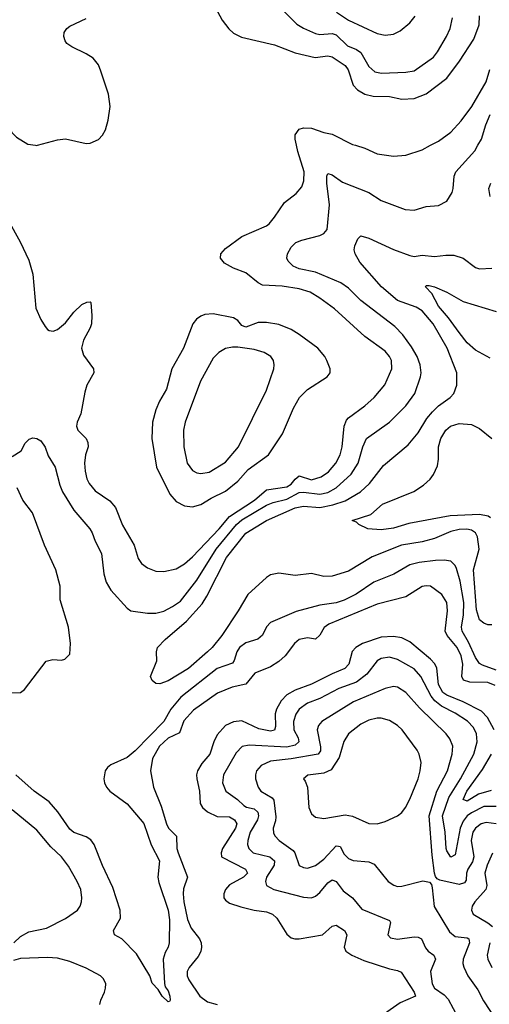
# Model space of a CAD drawing. Header units: inches. Extents: x 1550315 to 1685896, y 510706 to 640504.
# Tile 370 of 452: x 1650506 to 1652797, y 625811 to 630613. Entities that reach past the tile are written whole.
import ezdxf

# ---------------------------------------------------------------- set-up
doc = ezdxf.new("R2010")
doc.units = ezdxf.units.IN
doc.header["$MEASUREMENT"] = 0
doc.layers.add('B6652', color=7, linetype='Continuous')
doc.layers.add('B6653', color=7, linetype='Continuous')

msp = doc.modelspace()

# ---------------------------------------------------------------- linework, layer by layer
at = {"layer": 'B6652', "color": 5}
for points, elevation in [([(1650450, 629634.9), (1650508, 629530), (1650550, 629439.3), (1650570.9, 629370.9), (1650585.4, 629205.4), (1650610, 629150.5), (1650630, 629115.5), (1650642.4, 629102.4), (1650650, 629096.4), (1650670, 629093.7), (1650690, 629102.3), (1650730, 629134), (1650770, 629187), (1650810, 629223.8), (1650834.4, 629234.4), (1650850, 629236), (1650852.7, 629232.7), (1650858.7, 629170), (1650856.1, 629130), (1650850.2, 629110), (1650817.3, 629050), (1650807.2, 629010), (1650817, 628977), (1650866, 628910), (1650868.4, 628890), (1650834.4, 628830), (1650823.4, 628796.6), (1650804.2, 628690), (1650787.1, 628650), (1650783.8, 628630), (1650790.2, 628610), (1650830, 628570.2), (1650837.9, 628550), (1650839.5, 628530), (1650827.4, 628490), (1650822.8, 628450), (1650825.1, 628410), (1650833.4, 628373.4), (1650845.6, 628350), (1650874.4, 628314.4), (1650946, 628266), (1650973.3, 628233.4), (1651007.3, 628147.3), (1651065, 628050), (1651084.4, 627984.4), (1651100, 627960), (1651130, 627939), (1651170, 627923.6), (1651210, 627922.2), (1651270, 627935), (1651310, 627958), (1651350, 627993.6), (1651480.1, 628130), (1651529.1, 628190), (1651651.5, 628268.5), (1651710, 628319.1), (1651810, 628335), (1651830, 628348.1), (1651850, 628372.5), (1651870, 628387.5), (1651930, 628368.5), (1651977.6, 628382.4), (1652013.2, 628406.8), (1652048.8, 628450), (1652069.9, 628490), (1652079.4, 628530), (1652089.3, 628630), (1652101.2, 628658.8), (1652110, 628670.9), (1652190, 628728.6), (1652236.2, 628770), (1652287.9, 628832.1), (1652322.4, 628910), (1652320.6, 628950), (1652310.7, 628970.7), (1652290, 628995.4), (1652190, 629067), (1652041.9, 629201.9), (1651970, 629255.2), (1651923, 629283), (1651870, 629299.9), (1651786.6, 629313.4), (1651690, 629317.8), (1651670, 629328.9), (1651610, 629378.3), (1651550, 629401), (1651504.8, 629424.8), (1651486.3, 629450), (1651487.4, 629470), (1651510, 629496.8), (1651590, 629555.5), (1651710, 629608), (1651722.6, 629617.4), (1651750, 629648.7), (1651798.8, 629721.2), (1651854.7, 629765.3), (1651882.9, 629797.1), (1651893.1, 629826.9), (1651893.8, 629870), (1651863.1, 629970), (1651856.5, 630000)], 580), ([(1650470, 628481.6), (1650514, 628510), (1650532.9, 628547.1), (1650552.9, 628567.1), (1650570, 628574), (1650590, 628570.4), (1650610, 628558), (1650630, 628527.3), (1650645.2, 628485.2), (1650679.7, 628430), (1650702.6, 628342.6), (1650715.7, 628310), (1650770, 628221.1), (1650847.9, 628130), (1650860.2, 628110), (1650874.3, 628070), (1650905.8, 628010), (1650916.6, 627910), (1650928.8, 627868.8), (1650950, 627830.2), (1651030, 627743.2), (1651048.7, 627730), (1651130, 627717.6), (1651170, 627718.4), (1651210, 627728.3), (1651251.9, 627750), (1651290, 627776.8), (1651370, 627878.7), (1651464.6, 628030), (1651563.9, 628150), (1651590, 628172.7), (1651710, 628245.3), (1651742.2, 628257.8), (1651810, 628273.7), (1651870, 628306.6), (1651890, 628308.8), (1651970, 628298.6), (1652010, 628306.8), (1652050, 628330.1), (1652123.3, 628396.7), (1652158.1, 628450), (1652180.2, 628530), (1652198.9, 628570), (1652310, 628649.2), (1652390, 628729.2), (1652434, 628790), (1652460.9, 628870), (1652464.3, 628890), (1652460.2, 628930), (1652445.9, 628970), (1652417.7, 629017.7), (1652375.1, 629075.1), (1652335.7, 629115.7), (1652170, 629243.7), (1652110, 629303.4), (1652073.3, 629330), (1651950, 629380.6), (1651870, 629398.1), (1651839.7, 629410), (1651815.4, 629435.4), (1651809.7, 629450), (1651812.8, 629470), (1651830, 629503.6), (1651853.8, 629526.2), (1651882.3, 629537.7), (1651970, 629559.8), (1651989.9, 629570.1), (1652005.5, 629590), (1652017.9, 629710), (1652004.8, 629815.2), (1652005.1, 629850), (1652010, 629862), (1652030, 629855.8), (1652080.4, 629820.4), (1652208.9, 629770), (1652270, 629731.3), (1652386.1, 629686.1), (1652430, 629683.6), (1652490, 629702.3), (1652550, 629707), (1652590, 629728), (1652616.3, 629770), (1652621.7, 629790), (1652625.1, 629850), (1652633.7, 629870), (1652726.5, 629973.5), (1652742.1, 630000)], 560), ([(1650583.5, 630000), (1650590, 629999.1), (1650593.3, 630000)], 620), ([(1652144.4, 630000), (1652190, 629985.8), (1652250, 629958.2), (1652330, 629947.7), (1652390, 629951.1), (1652470, 629978), (1652511.2, 630000)], 580), ([(1652802.3, 629750), (1652795, 629790), (1652804.7, 629815.3)], 540), ([(1652810, 627662), (1652790, 627660.7), (1652770, 627669.8), (1652750, 627686.2), (1652734.6, 627734.6), (1652720.3, 627930), (1652747.5, 628030), (1652740.4, 628090), (1652730.6, 628110.6), (1652710, 628122.2), (1652687.3, 628127.3), (1652650, 628125.5), (1652610, 628117.2), (1652530, 628082.5), (1652470, 628066.9), (1652368.9, 628050), (1652226.5, 627993.5), (1652110, 627922.9), (1652030, 627898.9), (1651990, 627896.8), (1651930, 627911.6), (1651850, 627902.7), (1651770, 627913.6), (1651730, 627904.7), (1651710, 627892.2), (1651618.5, 627810), (1651572.3, 627730), (1651492.5, 627610), (1651444.7, 627550), (1651423.2, 627530), (1651330, 627448.9), (1651230, 627387.7), (1651190, 627373.6), (1651170, 627375.1), (1651152.7, 627390), (1651143.7, 627410), (1651174.6, 627485.4), (1651173.2, 627530), (1651179, 627550), (1651215.1, 627590), (1651320.2, 627679.8), (1651395.6, 627764.4), (1651418.8, 627801.2), (1651515.8, 627990), (1651610, 628108.7), (1651710, 628170.5), (1651850, 628232.1), (1651890, 628240.3), (1651970, 628233.2), (1652033.8, 628246.2), (1652093.9, 628266.1), (1652169.6, 628310.4), (1652213.5, 628350), (1652281.4, 628438.6), (1652401.4, 628538.6), (1652450, 628597.3), (1652492.9, 628667.1), (1652520.1, 628699.9), (1652550, 628728.6), (1652607.1, 628770), (1652624.4, 628790), (1652638.5, 628830), (1652638.2, 628890), (1652591.5, 629010), (1652523.4, 629130), (1652470, 629191.9), (1652441.1, 629210), (1652350, 629243.4), (1652271.4, 629310), (1652165.7, 629430), (1652142.4, 629470), (1652137.6, 629490), (1652140.5, 629510), (1652156.6, 629543.4), (1652170, 629559.1), (1652210, 629547.4), (1652330, 629492.2), (1652410, 629462.4), (1652430, 629458), (1652470, 629463.5), (1652530, 629457.1), (1652584.8, 629464.8), (1652624, 629464), (1652670.2, 629450.2), (1652730, 629404.4), (1652750, 629397.6), (1652810, 629400.3)], 540), ([(1652801.7, 628961.7), (1652730, 629000.2), (1652690, 629037), (1652650, 629086.5), (1652598.6, 629158.6), (1652550, 629215.9), (1652517.3, 629277.3), (1652486, 629310), (1652490, 629315.5), (1652503.3, 629316.7), (1652529.6, 629310.4), (1652590, 629283.6), (1652670, 629238.2), (1652830, 629189.5)], 520), ([(1652802.6, 628182.6), (1652791, 628191), (1652750, 628199), (1652607.1, 628192.9), (1652404.9, 628155.1), (1652330, 628132.2), (1652270, 628124.1), (1652205.2, 628130), (1652161.2, 628150), (1652150, 628161.2), (1652128.7, 628170), (1652220.1, 628199.9), (1652276, 628250), (1652428.4, 628311.5), (1652476.8, 628343.2), (1652508.9, 628371.1), (1652525.6, 628394.4), (1652543.9, 628436.1), (1652549.9, 628470), (1652549.3, 628530), (1652561.3, 628570), (1652585.3, 628610), (1652608.5, 628630), (1652650, 628642.7), (1652710, 628637.8), (1652750, 628619.3), (1652810, 628570.2)], 520), ([(1650450.2, 627330.2), (1650510, 627331.4), (1650530, 627346), (1650635.1, 627484.9), (1650667.7, 627492.3), (1650710, 627488.9), (1650726.7, 627493.3), (1650750, 627518.8), (1650754.8, 627570), (1650744.5, 627650), (1650704, 627784), (1650703.4, 627850), (1650682.6, 627930), (1650627, 628050), (1650567.9, 628207.9), (1650520.9, 628270), (1650494.5, 628330)], 560), ([(1652830, 627440.4), (1652764.3, 627464.3), (1652750, 627472.8), (1652730, 627501.2), (1652696.2, 627576.2), (1652665.2, 627630), (1652661.7, 627650), (1652672.2, 627710), (1652672.8, 627770), (1652654.8, 627874.8), (1652636.7, 627936.7), (1652630, 627951.3), (1652610, 627971.7), (1652576.8, 627976.8), (1652534.3, 627974.3), (1652454.7, 627965.3), (1652410, 627953.4), (1652331.9, 627908.1), (1652233.8, 627870), (1652148.4, 627811.6), (1652090, 627781.9), (1652050, 627768.4), (1651970, 627756.6), (1651854.2, 627725.8), (1651730, 627671.9), (1651710, 627651.3), (1651690, 627611.3), (1651679.3, 627600.7), (1651667.8, 627592.2), (1651610, 627573.5), (1651579.3, 627550), (1651565.3, 627530), (1651552.9, 627487.1), (1651544.9, 627475.1), (1651470, 627448.6), (1651291.9, 627308.1), (1651243.6, 627250), (1651208.6, 627190), (1651070, 627046.1), (1651030, 627014.6), (1650950, 626978.7), (1650933.8, 626966.2), (1650923.6, 626950), (1650916.1, 626910), (1650919.1, 626890), (1650929.1, 626870), (1650946.5, 626850), (1651030, 626789.1), (1651112, 626692), (1651147.7, 626587.7), (1651189, 626510), (1651179.3, 626430), (1651184.2, 626404.2), (1651230, 626270.4), (1651236.7, 626223.3), (1651234.8, 626110), (1651231.1, 626088.9), (1651216.2, 626063.8), (1651205.8, 626030), (1651212, 625912), (1651215.8, 625895.8), (1651230, 625876.3), (1651239.3, 625850), (1651241, 625830), (1651236.3, 625823.7), (1651230, 625822.7), (1651201.2, 625850), (1651182, 625882), (1651152.9, 625912.9), (1651141.6, 625950), (1651076.6, 626056.6), (1651005.2, 626130), (1650969.4, 626150), (1650964.5, 626170), (1650998.5, 626230), (1650996.2, 626270), (1650960.4, 626380.4), (1650910, 626487.1), (1650870, 626589.8), (1650853.4, 626613.4), (1650830, 626628.1), (1650770, 626648), (1650750, 626664.5), (1650692.5, 626750), (1650650, 626798.6), (1650576.5, 626850), (1650487.1, 626930)], 560), ([(1652825.5, 627365.5), (1652790, 627380.1), (1652702.1, 627382.1), (1652671.8, 627391.8), (1652663.8, 627410), (1652668.7, 627470), (1652660.1, 627510), (1652639.9, 627550), (1652591.2, 627610), (1652581.9, 627630), (1652592.7, 627730), (1652590.7, 627770.7), (1652565.8, 627810), (1652510, 627849.8), (1652490, 627852.2), (1652470, 627848), (1652390, 627798.3), (1652250, 627762.8), (1652014.7, 627665.3), (1651991.1, 627648.9), (1651970, 627610.9), (1651950, 627591.5), (1651910, 627597.7), (1651870, 627589.2), (1651846.2, 627570), (1651801.3, 627510), (1651770, 627482), (1651730, 627456.1), (1651653.8, 627426.2), (1651610, 627371.8), (1651542.1, 627357.9), (1651471.7, 627328.3), (1651354.4, 627245.6), (1651307.2, 627192.8), (1651285.8, 627134.2), (1651230, 627107.8), (1651188.2, 627070), (1651154.7, 627010), (1651144.2, 626950), (1651158.4, 626870), (1651196.3, 626776.3), (1651223.1, 626690), (1651232.5, 626670), (1651270.9, 626630), (1651273.4, 626570), (1651278.7, 626550), (1651325.1, 626430), (1651305.5, 626374.5), (1651303.1, 626350), (1651306.2, 626310), (1651324.4, 626224.4), (1651342.2, 626182.2), (1651382.6, 626130), (1651391.1, 626110), (1651393.7, 626090), (1651390, 626067.8), (1651376.2, 626043.8), (1651332.2, 625990), (1651323.8, 625970), (1651322.9, 625950), (1651331.1, 625930), (1651384.7, 625850), (1651423, 625823), (1651470, 625808.9)], 580), ([(1652821.2, 627150), (1652788.9, 627208.9), (1652759.7, 627239.7), (1652670, 627286.1), (1652590, 627318.2), (1652570, 627331.5), (1652549.1, 627370), (1652540.9, 627450), (1652531.3, 627471.3), (1652510, 627494.6), (1652410, 627579.2), (1652370, 627597.5), (1652330, 627604), (1652270, 627600.4), (1652179.2, 627570), (1652146, 627550), (1652128.6, 627531.4), (1652112.3, 627470), (1652091.7, 627448.3), (1652030, 627423.1), (1651930, 627371.2), (1651850, 627343), (1651810, 627319.4), (1651781.5, 627290), (1651758.3, 627250), (1651753, 627227), (1651754.3, 627165.7), (1651750, 627148.3), (1651730, 627142.8), (1651673.5, 627153.5), (1651590, 627193), (1651550, 627189), (1651510.4, 627169.6), (1651470, 627124.8), (1651453.4, 627090), (1651434.4, 627030), (1651394.5, 626985.5), (1651373.7, 626950), (1651368.9, 626930), (1651370.1, 626910), (1651383.9, 626850), (1651387, 626790), (1651397.6, 626770), (1651422.3, 626750), (1651470, 626726.4), (1651530, 626725.1), (1651553.8, 626710), (1651564.8, 626690), (1651559.2, 626670), (1651496, 626570), (1651488.3, 626550), (1651491.1, 626530), (1651608.4, 626470), (1651616.8, 626450), (1651597.8, 626430), (1651530, 626392.5), (1651510.1, 626370), (1651501.5, 626350), (1651501.7, 626330), (1651510, 626318), (1651530, 626304.1), (1651585.4, 626285.4), (1651650, 626269.5), (1651710, 626261.2), (1651739.5, 626250), (1651760.2, 626230), (1651810, 626152.4), (1651830, 626135.3), (1651849.2, 626129.2), (1651870, 626129.3), (1651983.6, 626150), (1652030, 626191.6), (1652050, 626196.1), (1652091.4, 626170), (1652101.8, 626150), (1652089.2, 626090), (1652097.4, 626070), (1652126.7, 626050), (1652184.5, 626024.5), (1652310, 625983.5), (1652350, 625975.2), (1652366.6, 625966.6), (1652431.3, 625870), (1652436.9, 625850), (1652362.8, 625817.2), (1652236.5, 625730)], 620), ([(1652830, 626774.8), (1652770, 626776.1), (1652710, 626744.8), (1652690, 626729.5), (1652670, 626703.1), (1652655.8, 626670), (1652630, 626539.7), (1652610, 626528.1), (1652590, 626558.3), (1652587.1, 626570), (1652581.4, 626650), (1652569.7, 626730.3), (1652600.1, 626819.9), (1652657.2, 626910), (1652721.1, 627030), (1652737.7, 627090), (1652734.6, 627130), (1652719.8, 627159.8), (1652691.2, 627191.2), (1652631.5, 627230), (1652564.7, 627264.7), (1652531.3, 627291.3), (1652513.4, 627313.4), (1652462.6, 627410), (1652430, 627446.9), (1652350, 627491.9), (1652310, 627504.3), (1652270, 627497.4), (1652250, 627486), (1652199.5, 627420.5), (1652150, 627381.5), (1652062.8, 627350), (1651970, 627302.3), (1651910, 627279.9), (1651870.2, 627250), (1651853.6, 627226.4), (1651842.3, 627190), (1651842.9, 627150), (1651864.7, 627110), (1651868.1, 627090), (1651850, 627074.1), (1651810, 627065.4), (1651626.2, 627073.8), (1651591.9, 627068.1), (1651563, 627037), (1651500.9, 626930), (1651495.2, 626890), (1651512.6, 626850), (1651568.7, 626808.7), (1651599.7, 626779.7), (1651612.1, 626772.1), (1651650, 626764.5), (1651667.3, 626747.3), (1651671.2, 626730), (1651666.4, 626710), (1651631, 626650), (1651618.4, 626610), (1651617.6, 626590), (1651623.5, 626570), (1651645.8, 626550), (1651726, 626530), (1651749.5, 626510), (1651748.3, 626490), (1651710.8, 626430), (1651705.2, 626410), (1651709.5, 626389.5), (1651745.5, 626370), (1651890, 626333), (1651930, 626330.1), (1651950, 626338.3), (1651970, 626355.1), (1652010, 626402.7), (1652030, 626417.2), (1652050, 626409.2), (1652083.8, 626363.8), (1652130, 626330.2), (1652174.9, 626274.9), (1652310, 626219.5), (1652315.8, 626210), (1652302.8, 626150), (1652315.6, 626135.6), (1652350, 626128.4), (1652430, 626139.8), (1652450, 626138), (1652466.7, 626130), (1652486.2, 626086.2), (1652499.1, 626070), (1652526.5, 626050), (1652535.2, 626030), (1652510.9, 625970), (1652518.3, 625910), (1652529.8, 625889.8), (1652576.7, 625856.7), (1652596.3, 625836.3), (1652645.3, 625745.3)], 640), ([(1652830, 626690.7), (1652782, 626698), (1652758.2, 626690), (1652730, 626669.8), (1652717.3, 626650), (1652708.3, 626610), (1652722.6, 626530), (1652714.8, 626505.2), (1652692, 626470), (1652685.8, 626450), (1652684.2, 626415.8), (1652676.8, 626403.2), (1652650, 626395.4), (1652556.1, 626416.1), (1652542.7, 626422.7), (1652534.3, 626434.3), (1652530.6, 626450.6), (1652518.5, 626538.5), (1652504.5, 626730), (1652541.3, 626850), (1652593.2, 626950), (1652616.1, 627030), (1652618.7, 627070), (1652605.5, 627105.5), (1652586.8, 627130), (1652456.2, 627256.2), (1652390, 627330.6), (1652350, 627357), (1652330, 627359.9), (1652290, 627350.5), (1652134.8, 627285.2), (1651980.7, 627190), (1651964, 627170), (1651957.7, 627150), (1651974.3, 627065.7), (1651973.6, 627046.4), (1651961.8, 627030), (1651830, 627007.1), (1651730, 626996.9), (1651684.1, 626975.9), (1651661.5, 626950), (1651656, 626930), (1651657.4, 626910), (1651669.3, 626870), (1651683.2, 626850), (1651737.4, 626817.4), (1651746.5, 626806.5), (1651755.1, 626724.9), (1651754.1, 626705.9), (1651743, 626670), (1651745.1, 626645.1), (1651752.4, 626630), (1651771.5, 626610), (1651840.4, 626560.4), (1651848.1, 626550), (1651870, 626487.2), (1651890, 626477.3), (1651910, 626475.2), (1651950, 626486.8), (1651990, 626518.8), (1652050, 626582.9), (1652062.2, 626582.2), (1652070, 626580.9), (1652090, 626543.6), (1652110, 626521.1), (1652132.5, 626512.5), (1652210, 626504.9), (1652234.8, 626494.8), (1652304.2, 626410), (1652331, 626391), (1652350, 626385.8), (1652370, 626387), (1652472.3, 626412.3), (1652505.8, 626405.9), (1652514.9, 626394.9), (1652519, 626379), (1652527.8, 626287.8), (1652603.5, 626163.5), (1652630, 626141.8), (1652690, 626135.3), (1652698.2, 626130), (1652700.1, 626110), (1652669.6, 626030), (1652667.5, 626010), (1652672.3, 625992.3), (1652693.2, 625950), (1652740.7, 625880.7), (1652768.3, 625828.3), (1652856, 625696)], 660), ([(1652806.7, 626853.2), (1652744.1, 626835.9), (1652690, 626801.8), (1652670, 626809.5), (1652688.3, 626850), (1652764.9, 626955.1), (1652808.6, 627030)], 620), ([(1650477.5, 626110), (1650510, 626142), (1650550, 626163.7), (1650637.4, 626182.6), (1650730, 626228.6), (1650787.6, 626270), (1650801.4, 626290), (1650807.8, 626310), (1650809.8, 626330.2), (1650803.7, 626370), (1650786.5, 626410), (1650744.1, 626484.1), (1650710.7, 626530), (1650657.9, 626577.9), (1650590, 626660.4), (1650470, 626759.3)], 580), ([(1652812.4, 626547.6), (1652787.2, 626490), (1652776.1, 626450), (1652784.9, 626390), (1652779.8, 626370), (1652726.5, 626310), (1652714.2, 626290), (1652710.2, 626270), (1652718.9, 626250), (1652790, 626208.6), (1652812.5, 626190)], 680), ([(1652799.6, 626110), (1652787.7, 626050), (1652790.8, 626030), (1652810.1, 625990)], 680), ([(1650897, 625810), (1650901.7, 625830), (1650919.9, 625870), (1650924.1, 625890), (1650925.6, 625910), (1650915.3, 625935.3), (1650900.7, 625950), (1650830, 625987.4), (1650750, 626019.5), (1650690, 626035), (1650641.9, 626038.1), (1650510, 626034.4), (1650475.4, 626024.6)], 580)]:
    msp.add_lwpolyline(points, dxfattribs=dict(at, elevation=elevation))
for points, elevation in [([(1651450, 629178.1), (1651410, 629174.5), (1651390, 629166.2), (1651368.3, 629151.7), (1651351.4, 629128.6), (1651306.1, 629010), (1651248.1, 628910), (1651222.3, 628810), (1651187.5, 628752.5), (1651170.2, 628710), (1651153.7, 628650), (1651150.8, 628570), (1651173.2, 628430), (1651238, 628298), (1651270, 628262.6), (1651310, 628240.9), (1651350, 628236.6), (1651390, 628248.9), (1651440.4, 628279.6), (1651510, 628313.3), (1651570, 628361.9), (1651620.6, 628419.4), (1651720.3, 628490), (1651787.6, 628592.4), (1651841.5, 628718.5), (1651871.8, 628770), (1651911, 628809), (1652006.9, 628870), (1652021.5, 628890), (1652021.4, 628910), (1652005.3, 628950), (1651994.2, 628970), (1651960.3, 629010), (1651870, 629078), (1651830, 629101.6), (1651770, 629126), (1651710, 629135.2), (1651670, 629135.2), (1651610, 629113.8), (1651590, 629121.8), (1651570, 629145.6), (1651550, 629158.7)], 620), ([(1651543.7, 629016.3), (1651510, 629008.4), (1651478.4, 628990), (1651450, 628961.6), (1651388.2, 628850), (1651313.8, 628650), (1651305.8, 628610), (1651307.7, 628530), (1651323.9, 628450), (1651350, 628414), (1651370, 628402.6), (1651390, 628399.5), (1651430, 628405.3), (1651510, 628454.7), (1651573.5, 628530), (1651710, 628806.4), (1651745.3, 628910), (1651747.2, 628930), (1651744, 628950), (1651731.3, 628970), (1651699.5, 628990), (1651650, 629004.8), (1651570, 629015.3)], 640), ([(1652270, 627206.6), (1652250, 627205.8), (1652210, 627195.9), (1652170, 627177.1), (1652110.2, 627130), (1652087.8, 627092.2), (1652065.2, 627014.8), (1652025.1, 626954.9), (1651990, 626938.1), (1651912.5, 626927.5), (1651890.8, 626910), (1651899.5, 626899.5), (1651910.3, 626870.3), (1651916, 626770), (1651930, 626739.3), (1651950, 626723.1), (1651990, 626717.3), (1652094.1, 626734.1), (1652130, 626728), (1652210, 626692.4), (1652250, 626691.3), (1652290, 626702.8), (1652350, 626730.3), (1652370, 626745.3), (1652389, 626771), (1652410, 626810.5), (1652449.8, 626910), (1652460.7, 626950), (1652464.1, 626990), (1652454.6, 627030), (1652444.8, 627050), (1652372.2, 627150), (1652349.7, 627170), (1652310, 627194)], 680)]:
    msp.add_lwpolyline(points, close=True, dxfattribs=dict(at, elevation=elevation))
at = {"layer": 'B6653', "color": 5}
for points, elevation in [([(1650000, 630707.7), (1650034.5, 630750), (1650055.2, 630784.8), (1650070, 630797.6), (1650110, 630786.3), (1650210, 630734), (1650230, 630718.7), (1650290, 630652.4), (1650347, 630570), (1650398.2, 630518.2), (1650419.5, 630490), (1650425.8, 630454.1), (1650422.6, 630430), (1650371.2, 630310), (1650368.5, 630290), (1650418.3, 630150), (1650470, 630060.9), (1650490, 630039.1), (1650545.3, 630005.3), (1650583.5, 630000)], 620), ([(1651721.7, 630730), (1651858.5, 630590), (1651890, 630571), (1651950, 630545.5), (1651970, 630540.5), (1652030, 630544.8), (1652050, 630538.3), (1652105.7, 630485.7), (1652150, 630467.8), (1652170, 630452.6), (1652210, 630383.6), (1652239, 630359), (1652272, 630352), (1652390, 630357.4), (1652430, 630363.8), (1652524.7, 630430), (1652544.2, 630455.8), (1652589, 630530), (1652606.8, 630570), (1652618.1, 630621.9)], 640), ([(1651461.1, 630670), (1651494.6, 630610), (1651527.3, 630567.3), (1651550, 630546.7), (1651588.1, 630528.1), (1651750, 630489.4), (1651850.6, 630450.6), (1651947.6, 630427.6), (1652010, 630436), (1652030, 630431.5), (1652093.4, 630390), (1652108.7, 630368.7), (1652133, 630293), (1652154.2, 630270), (1652190, 630248.6), (1652230, 630239.9), (1652310, 630238), (1652370, 630224.7), (1652430, 630228.3), (1652490, 630251.5), (1652590, 630327.1), (1652651.5, 630410), (1652722.5, 630517.5), (1652747.5, 630587.5), (1652749.2, 630630.8)], 620), ([(1652052.3, 630650), (1652110, 630610.8), (1652250, 630545.4), (1652290, 630537.2), (1652330, 630542), (1652361.8, 630558.2), (1652410, 630598), (1652435.6, 630630)], 660), ([(1650593.3, 630000), (1650690, 630026.2), (1650730, 630031), (1650830, 630008.9), (1650850, 630010.3), (1650890, 630028.9), (1650910, 630048.7), (1650924, 630076), (1650937.9, 630122.1), (1650948, 630190), (1650939.4, 630250), (1650901.9, 630361.9), (1650890, 630391.8), (1650864.5, 630424.5), (1650830, 630446.9), (1650759.7, 630479.7), (1650736.9, 630496.9), (1650727.3, 630510), (1650721.6, 630530), (1650723.6, 630550), (1650736.2, 630570), (1650750, 630581.3), (1650830, 630618.9)], 620), ([(1652511.2, 630000), (1652550, 630020.7), (1652610, 630063.8), (1652660.2, 630119.8), (1652712.1, 630190), (1652781.3, 630310), (1652799.8, 630370)], 580), ([(1652742.1, 630000), (1652759.8, 630030), (1652780.3, 630099.7), (1652801.7, 630150)], 560), ([(1651856.5, 630000), (1651849.8, 630030.2), (1651850, 630050.7), (1651870, 630078.7), (1651890, 630085.7), (1651930, 630082.8), (1651990, 630062.6), (1652030, 630054.5), (1652130, 630004.5), (1652144.4, 630000)], 580)]:
    msp.add_lwpolyline(points, dxfattribs=dict(at, elevation=elevation))

doc.saveas('drawing.dxf')
